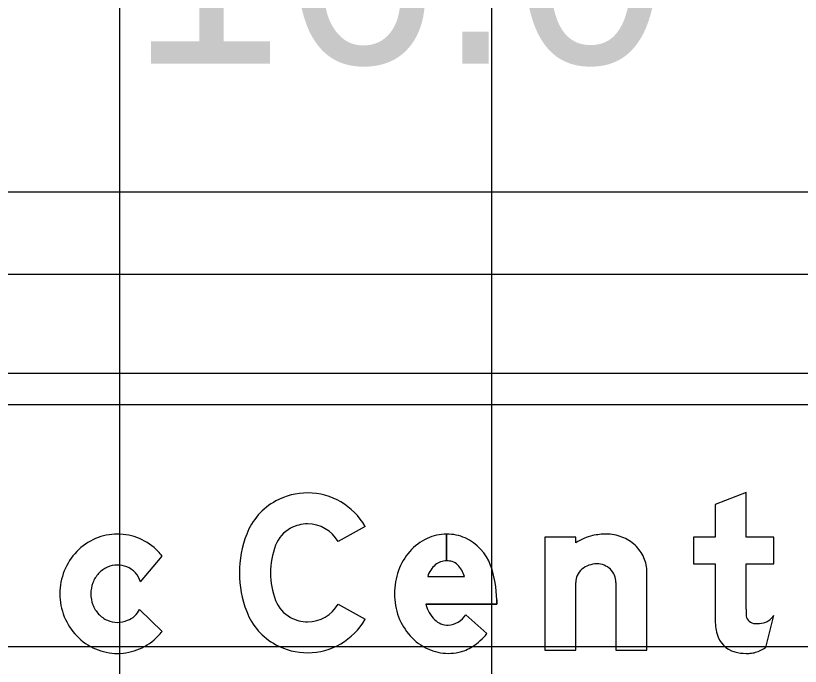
# Model space of a CAD drawing. Extents: x 1797809 to 2198143, y 249608 to 1237864.
# Drawn here: x 2196824.147 to 2196828.364, y 1237308.002 to 1237311.497 of the extents above; entities that cross this region are included whole.
import ezdxf

# ---------------------------------------------------------------- set-up
doc = ezdxf.new("R2010")
doc.units = 0
for name, color, linetype in [('GSBWFILL', 7, 'Continuous'), ('GSCOLORFILL', 7, 'Continuous'), ('GSDIMS', 7, 'Continuous'), ('GSOUTLINE', 7, 'Continuous'), ('GSSHT', 7, 'Continuous'), ('Level 55', 7, 'Continuous')]:
    doc.layers.add(name, color=color, linetype=linetype)

msp = doc.modelspace()

# ---------------------------------------------------------------- linework, layer by layer
at = {"layer": 'GSBWFILL'}
for p, q in [((2196826.4632, 1237308.712), (2196826.4632, 1237308.5684)), ((2196826.4632, 1237308.5684), (2196826.4632, 1237308.712)), ((2196824.8182, 1237308.4548), (2196824.9338, 1237308.5943)), ((2196826.3616, 1237308.4849), (2196826.5588, 1237308.4849)), ((2196827.3731, 1237308.4527), (2196827.3731, 1237308.0876)), ((2196824.9338, 1237308.1886), (2196824.8124, 1237308.3073)), ((2196826.5655, 1237308.2787), (2196826.6794, 1237308.1778)), ((2196828.1784, 1237308.1031), (2196828.2222, 1237308.2754))]:
    msp.add_line(p, q, dxfattribs=at)
for points in [[(2196828.0724, 1237308.3082), (2196828.0724, 1237308.5517), (2196828.2222, 1237308.5517), (2196828.2222, 1237308.6953), (2196828.0724, 1237308.6953), (2196828.0724, 1237308.9347), (2196827.9059, 1237308.8715), (2196827.9059, 1237308.6953), (2196827.7893, 1237308.6953), (2196827.7893, 1237308.5517), (2196827.9059, 1237308.5517), (2196827.9059, 1237308.2579)], [(2196826.0244, 1237308.7535), (2196825.8796, 1237308.6714)], [(2196827.1566, 1237308.6653), (2196827.1566, 1237308.6953), (2196826.9901, 1237308.6953), (2196826.9901, 1237308.0876), (2196827.1566, 1237308.0876), (2196827.1566, 1237308.4527)], [(2196827.3731, 1237308.0876), (2196827.5396, 1237308.0876), (2196827.5396, 1237308.5075)], [(2196825.8796, 1237308.3363), (2196826.0244, 1237308.2542)], [(2196826.732, 1237308.3588), (2196826.732, 1237308.3351), (2196826.3521, 1237308.3351)]]:
    msp.add_lwpolyline(points, dxfattribs=at)
for centre, radius, start, end in [((2196825.716, 1237308.5734), 0.3598, 90, 118.3757), ((2196825.716, 1237308.5787), 0.3545, 29.5433, 90), ((2196825.7073, 1237308.5897), 0.3413, 118.3757, 159.0883), ((2196825.716, 1237308.5734), 0.1933, 90, 118.3757), ((2196825.716, 1237308.5787), 0.188, 29.5433, 90), ((2196824.6941, 1237308.4125), 0.2995, 90, 113.2047), ((2196824.6941, 1237308.4125), 0.2995, 66.7953, 90), ((2196825.7073, 1237308.5897), 0.1748, 118.3757, 159.0883), ((2196826.4632, 1237308.4654), 0.2466, 90, 115.3224), ((2196826.4632, 1237308.4654), 0.2466, 66.2413, 89.9903), ((2196827.3205, 1237308.3789), 0.333, 90, 102.6043), ((2196827.3205, 1237308.4776), 0.2344, 68.8636, 90), ((2196824.6985, 1237308.4023), 0.3106, 113.2047, 135.9845), ((2196824.6897, 1237308.4023), 0.3106, 44.0155, 66.7953), ((2196825.9319, 1237308.5038), 0.5818, 159.0883, 200.9117), ((2196826.4801, 1237308.4296), 0.2862, 115.3224, 138.8015), ((2196826.4569, 1237308.4556), 0.2581, 19.9901, 65.8469), ((2196827.3177, 1237308.4124), 0.2998, 103.4695, 122.4943), ((2196827.3262, 1237308.4922), 0.2187, 46.975, 68.8636), ((2196825.9319, 1237308.5038), 0.4153, 159.0883, 200.9117), ((2196827.3349, 1237308.5015), 0.206, 23.9317, 46.975), ((2196824.7053, 1237308.3957), 0.32, 135.9845, 158.1878), ((2196824.6829, 1237308.3957), 0.32, 38.3623, 44.0156), ((2196826.5065, 1237308.4065), 0.3213, 138.8015, 160.0695), ((2196824.6941, 1237308.4121), 0.1334, 90, 114.0149), ((2196824.6941, 1237308.4121), 0.1334, 68.2139, 90), ((2196826.4867, 1237308.4469), 0.1308, 130.2868, 163.0777), ((2196826.4632, 1237308.4719), 0.0965, 90, 129.2086), ((2196826.4632, 1237308.4565), 0.1119, 74.2341, 89.9787), ((2196826.4766, 1237308.5041), 0.0624, 43.3306, 74.2341), ((2196826.4022, 1237308.4338), 0.1648, 18.0656, 43.3306), ((2196826.1909, 1237308.3588), 0.5411, 0, 19.9901), ((2196827.2652, 1237308.4365), 0.1146, 109.8074, 131.0076), ((2196827.2708, 1237308.421), 0.1311, 90, 109.8074), ((2196827.2708, 1237308.4469), 0.1052, 68.0808, 90), ((2196827.272, 1237308.4497), 0.1021, 45.8298, 68.0808), ((2196827.3484, 1237308.5075), 0.1912, 0, 23.9317), ((2196824.7159, 1237308.3915), 0.3315, 158.1878, 180), ((2196824.6985, 1237308.4021), 0.1443, 114.0149, 137.0868), ((2196824.6976, 1237308.4187), 0.1259, 16.6445, 68.5706), ((2196826.5479, 1237308.3915), 0.3653, 160.0695, 180), ((2196827.2566, 1237308.4464), 0.1015, 131.0076, 154.5283), ((2196827.2738, 1237308.4515), 0.0995, 23.0928, 45.8298), ((2196824.7055, 1237308.3956), 0.1538, 137.0868, 158.9389), ((2196827.2433, 1237308.4527), 0.0867, 154.5283, 180), ((2196827.2765, 1237308.4527), 0.0965, 0, 23.0928), ((2196824.7163, 1237308.3915), 0.1654, 158.9389, 180), ((2196824.7159, 1237308.3915), 0.3315, 180, 201.8122), ((2196824.7163, 1237308.3915), 0.1654, 180, 201.0611), ((2196826.537, 1237308.3915), 0.3544, 180, 200.5021), ((2196825.7073, 1237308.418), 0.1748, 200.9117, 241.6243), ((2196825.716, 1237308.429), 0.188, 270, 330.4567), ((2196826.5121, 1237308.3704), 0.1638, 192.4467, 226.2893), ((2196824.7055, 1237308.3873), 0.1538, 201.0612, 222.9132), ((2196824.7115, 1237308.3538), 0.1111, 289.3607, 335.2803), ((2196825.7073, 1237308.418), 0.3413, 200.9117, 241.6243), ((2196829.1146, 1237308.3082), 1.0423, 180, 182.0173), ((2196824.7053, 1237308.3872), 0.32, 201.8122, 224.0155), ((2196824.6985, 1237308.3808), 0.1443, 222.9132, 245.9851), ((2196824.6941, 1237308.3708), 0.1334, 245.9851, 270), ((2196824.6941, 1237308.3708), 0.1334, 270, 294.0149), ((2196825.716, 1237308.4342), 0.1933, 241.6243, 270), ((2196825.716, 1237308.429), 0.3545, 270, 330.4567), ((2196826.5052, 1237308.3796), 0.3205, 200.5021, 222.0738), ((2196826.4734, 1237308.3306), 0.1083, 226.5476, 269.2365), ((2196826.4638, 1237308.3415), 0.1195, 273.8929, 328.2838), ((2196828.2289, 1237308.2579), 0.3231, 180, 194.8913), ((2196828.1202, 1237308.2796), 0.0479, 189.7434, 227.9584), ((2196828.1126, 1237308.3571), 0.1367, 305.2189, 323.2877), ((2196828.1217, 1237308.2813), 0.0501, 227.9584, 270), ((2196828.1217, 1237308.4941), 0.2629, 270, 279.6927), ((2196828.1555, 1237308.2965), 0.0624, 279.6927, 305.2189), ((2196824.6985, 1237308.3806), 0.3106, 224.0155, 246.7953), ((2196824.6897, 1237308.3806), 0.3106, 293.2047, 315.9845), ((2196824.6829, 1237308.3872), 0.32, 315.9845, 321.6377), ((2196826.485, 1237308.3613), 0.2932, 222.0738, 245.3524), ((2196826.4354, 1237308.369), 0.31, 302.591, 321.9228), ((2196828.0475, 1237308.2096), 0.1353, 194.8913, 254.4117), ((2196824.6941, 1237308.3704), 0.2995, 246.7953, 270), ((2196824.6941, 1237308.3704), 0.2995, 270, 293.2047), ((2196825.716, 1237308.4342), 0.3598, 241.6243, 270), ((2196826.4719, 1237308.3329), 0.2619, 245.3524, 270), ((2196826.4791, 1237308.3007), 0.2289, 282.4743, 302.591), ((2196828.0724, 1237308.2989), 0.228, 254.4117, 270), ((2196828.067, 1237308.2668), 0.1981, 286.3959, 304.22), ((2196826.4719, 1237308.3329), 0.2619, 270, 282.4743), ((2196828.0724, 1237308.3993), 0.3283, 270, 273.675), ((2196828.0847, 1237308.2066), 0.1353, 273.675, 286.3959)]:
    msp.add_arc(centre, radius, start, end, dxfattribs=at)
at = {"layer": 'GSCOLORFILL'}
for p, q in [((2196833.9105, 1237309.5757), (2196819.2502, 1237309.5757)), ((2196819.2502, 1237309.4092), (2196833.9105, 1237309.4092)), ((2196826.4632, 1237308.712), (2196826.4632, 1237308.5684)), ((2196826.4632, 1237308.5684), (2196826.4632, 1237308.712)), ((2196824.8182, 1237308.4548), (2196824.9338, 1237308.5943)), ((2196826.3616, 1237308.4849), (2196826.5588, 1237308.4849)), ((2196827.3731, 1237308.4527), (2196827.3731, 1237308.0876)), ((2196824.9338, 1237308.1886), (2196824.8124, 1237308.3073)), ((2196826.5655, 1237308.2787), (2196826.6794, 1237308.1778)), ((2196828.1784, 1237308.1031), (2196828.2222, 1237308.2754))]:
    msp.add_line(p, q, dxfattribs=at)
for points in [[(2196828.0724, 1237308.3082), (2196828.0724, 1237308.5517), (2196828.2222, 1237308.5517), (2196828.2222, 1237308.6953), (2196828.0724, 1237308.6953), (2196828.0724, 1237308.9347), (2196827.9059, 1237308.8715), (2196827.9059, 1237308.6953), (2196827.7893, 1237308.6953), (2196827.7893, 1237308.5517), (2196827.9059, 1237308.5517), (2196827.9059, 1237308.2579)], [(2196826.0244, 1237308.7535), (2196825.8796, 1237308.6714)], [(2196827.1566, 1237308.6653), (2196827.1566, 1237308.6953), (2196826.9901, 1237308.6953), (2196826.9901, 1237308.0876), (2196827.1566, 1237308.0876), (2196827.1566, 1237308.4527)], [(2196827.3731, 1237308.0876), (2196827.5396, 1237308.0876), (2196827.5396, 1237308.5075)], [(2196825.8796, 1237308.3363), (2196826.0244, 1237308.2542)], [(2196826.732, 1237308.3588), (2196826.732, 1237308.3351), (2196826.3521, 1237308.3351)]]:
    msp.add_lwpolyline(points, dxfattribs=at)
for centre, radius, start, end in [((2196825.716, 1237308.5734), 0.3598, 90, 118.3757), ((2196825.716, 1237308.5787), 0.3545, 29.5433, 90), ((2196825.7073, 1237308.5897), 0.3413, 118.3757, 159.0883), ((2196825.716, 1237308.5734), 0.1933, 90, 118.3757), ((2196825.716, 1237308.5787), 0.188, 29.5433, 90), ((2196824.6941, 1237308.4125), 0.2995, 90, 113.2047), ((2196824.6941, 1237308.4125), 0.2995, 66.7953, 90), ((2196825.7073, 1237308.5897), 0.1748, 118.3757, 159.0883), ((2196826.4632, 1237308.4654), 0.2466, 90, 115.3224), ((2196826.4632, 1237308.4654), 0.2466, 66.2413, 89.9903), ((2196827.3205, 1237308.3789), 0.333, 90, 102.6043), ((2196827.3205, 1237308.4776), 0.2344, 68.8636, 90), ((2196824.6985, 1237308.4023), 0.3106, 113.2047, 135.9845), ((2196824.6897, 1237308.4023), 0.3106, 44.0155, 66.7953), ((2196825.9319, 1237308.5038), 0.5818, 159.0883, 200.9117), ((2196826.4801, 1237308.4296), 0.2862, 115.3224, 138.8015), ((2196826.4569, 1237308.4556), 0.2581, 19.9901, 65.8469), ((2196827.3177, 1237308.4124), 0.2998, 103.4695, 122.4943), ((2196827.3262, 1237308.4922), 0.2187, 46.975, 68.8636), ((2196825.9319, 1237308.5038), 0.4153, 159.0883, 200.9117), ((2196827.3349, 1237308.5015), 0.206, 23.9317, 46.975), ((2196824.7053, 1237308.3957), 0.32, 135.9845, 158.1878), ((2196824.6829, 1237308.3957), 0.32, 38.3623, 44.0156), ((2196826.5065, 1237308.4065), 0.3213, 138.8015, 160.0695), ((2196824.6941, 1237308.4121), 0.1334, 90, 114.0149), ((2196824.6941, 1237308.4121), 0.1334, 68.2139, 90), ((2196826.4867, 1237308.4469), 0.1308, 130.2868, 163.0777), ((2196826.4632, 1237308.4719), 0.0965, 90, 129.2086), ((2196826.4632, 1237308.4565), 0.1119, 74.2341, 89.9787), ((2196826.4766, 1237308.5041), 0.0624, 43.3306, 74.2341), ((2196826.4022, 1237308.4338), 0.1648, 18.0656, 43.3306), ((2196826.1909, 1237308.3588), 0.5411, 0, 19.9901), ((2196827.2652, 1237308.4365), 0.1146, 109.8074, 131.0076), ((2196827.2708, 1237308.421), 0.1311, 90, 109.8074), ((2196827.2708, 1237308.4469), 0.1052, 68.0808, 90), ((2196827.272, 1237308.4497), 0.1021, 45.8298, 68.0808), ((2196827.3484, 1237308.5075), 0.1912, 0, 23.9317), ((2196824.7159, 1237308.3915), 0.3315, 158.1878, 180), ((2196824.6985, 1237308.4021), 0.1443, 114.0149, 137.0868), ((2196824.6976, 1237308.4187), 0.1259, 16.6445, 68.5706), ((2196826.5479, 1237308.3915), 0.3653, 160.0695, 180), ((2196827.2566, 1237308.4464), 0.1015, 131.0076, 154.5283), ((2196827.2738, 1237308.4515), 0.0995, 23.0928, 45.8298), ((2196824.7055, 1237308.3956), 0.1538, 137.0868, 158.9389), ((2196827.2433, 1237308.4527), 0.0867, 154.5283, 180), ((2196827.2765, 1237308.4527), 0.0965, 0, 23.0928), ((2196824.7163, 1237308.3915), 0.1654, 158.9389, 180), ((2196824.7159, 1237308.3915), 0.3315, 180, 201.8122), ((2196824.7163, 1237308.3915), 0.1654, 180, 201.0611), ((2196826.537, 1237308.3915), 0.3544, 180, 200.5021), ((2196825.7073, 1237308.418), 0.1748, 200.9117, 241.6243), ((2196825.716, 1237308.429), 0.188, 270, 330.4567), ((2196826.5121, 1237308.3704), 0.1638, 192.4467, 226.2893), ((2196824.7055, 1237308.3873), 0.1538, 201.0612, 222.9132), ((2196824.7115, 1237308.3538), 0.1111, 289.3607, 335.2803), ((2196825.7073, 1237308.418), 0.3413, 200.9117, 241.6243), ((2196829.1146, 1237308.3082), 1.0423, 180, 182.0173), ((2196824.7053, 1237308.3872), 0.32, 201.8122, 224.0155), ((2196824.6985, 1237308.3808), 0.1443, 222.9132, 245.9851), ((2196824.6941, 1237308.3708), 0.1334, 245.9851, 270), ((2196824.6941, 1237308.3708), 0.1334, 270, 294.0149), ((2196825.716, 1237308.4342), 0.1933, 241.6243, 270), ((2196825.716, 1237308.429), 0.3545, 270, 330.4567), ((2196826.5052, 1237308.3796), 0.3205, 200.5021, 222.0738), ((2196826.4734, 1237308.3306), 0.1083, 226.5476, 269.2365), ((2196826.4638, 1237308.3415), 0.1195, 273.8929, 328.2838), ((2196828.2289, 1237308.2579), 0.3231, 180, 194.8913), ((2196828.1202, 1237308.2796), 0.0479, 189.7434, 227.9584), ((2196828.1126, 1237308.3571), 0.1367, 305.2189, 323.2877), ((2196828.1217, 1237308.2813), 0.0501, 227.9584, 270), ((2196828.1217, 1237308.4941), 0.2629, 270, 279.6927), ((2196828.1555, 1237308.2965), 0.0624, 279.6927, 305.2189), ((2196824.6985, 1237308.3806), 0.3106, 224.0155, 246.7953), ((2196824.6897, 1237308.3806), 0.3106, 293.2047, 315.9845), ((2196824.6829, 1237308.3872), 0.32, 315.9845, 321.6377), ((2196826.485, 1237308.3613), 0.2932, 222.0738, 245.3524), ((2196826.4354, 1237308.369), 0.31, 302.591, 321.9228), ((2196828.0475, 1237308.2096), 0.1353, 194.8913, 254.4117), ((2196824.6941, 1237308.3704), 0.2995, 246.7953, 270), ((2196824.6941, 1237308.3704), 0.2995, 270, 293.2047), ((2196825.716, 1237308.4342), 0.3598, 241.6243, 270), ((2196826.4719, 1237308.3329), 0.2619, 245.3524, 270), ((2196826.4791, 1237308.3007), 0.2289, 282.4743, 302.591), ((2196828.0724, 1237308.2989), 0.228, 254.4117, 270), ((2196828.067, 1237308.2668), 0.1981, 286.3959, 304.22), ((2196826.4719, 1237308.3329), 0.2619, 270, 282.4743), ((2196828.0724, 1237308.3993), 0.3283, 270, 273.675), ((2196828.0847, 1237308.2066), 0.1353, 273.675, 286.3959)]:
    msp.add_arc(centre, radius, start, end, dxfattribs=at)
at = {"layer": 'GSDIMS'}
msp.add_line((2196818.5842, 1237310.5509), (2196834.5682, 1237310.5509), dxfattribs=at)
at = {"layer": 'GSOUTLINE'}
for p, q in [((2196824.8182, 1237308.4548), (2196824.9338, 1237308.5943)), ((2196826.3616, 1237308.4849), (2196826.5588, 1237308.4849)), ((2196827.3731, 1237308.4527), (2196827.3731, 1237308.0876)), ((2196824.9338, 1237308.1886), (2196824.8124, 1237308.3073)), ((2196826.6794, 1237308.1778), (2196826.5655, 1237308.2787)), ((2196828.1784, 1237308.1031), (2196828.2222, 1237308.2754))]:
    msp.add_line(p, q, dxfattribs=at)
for points in [[(2196828.0724, 1237308.3082), (2196828.0724, 1237308.5517), (2196828.2222, 1237308.5517), (2196828.2222, 1237308.6953), (2196828.0724, 1237308.6953), (2196828.0724, 1237308.9347), (2196827.9059, 1237308.8715), (2196827.9059, 1237308.6953), (2196827.7893, 1237308.6953), (2196827.7893, 1237308.5517), (2196827.9059, 1237308.5517), (2196827.9059, 1237308.2579)], [(2196826.0244, 1237308.7535), (2196825.8796, 1237308.6714)], [(2196827.1566, 1237308.6653), (2196827.1566, 1237308.6953), (2196826.9901, 1237308.6953), (2196826.9901, 1237308.0876), (2196827.1566, 1237308.0876), (2196827.1566, 1237308.4527)], [(2196827.3731, 1237308.0876), (2196827.5396, 1237308.0876), (2196827.5396, 1237308.5075)], [(2196825.8796, 1237308.3363), (2196826.0244, 1237308.2542)], [(2196826.3521, 1237308.3351), (2196826.732, 1237308.3351), (2196826.732, 1237308.3588)]]:
    msp.add_lwpolyline(points, dxfattribs=at)
for centre, radius, start, end in [((2196825.716, 1237308.5734), 0.3598, 90, 118.3757), ((2196825.716, 1237308.5787), 0.3545, 29.5433, 90), ((2196825.7073, 1237308.5897), 0.3413, 118.3757, 159.0883), ((2196825.716, 1237308.5734), 0.1933, 90, 118.3757), ((2196825.716, 1237308.5787), 0.188, 29.5433, 90), ((2196824.6941, 1237308.4125), 0.2995, 90, 113.2047), ((2196824.6941, 1237308.4125), 0.2995, 66.7953, 90), ((2196825.7073, 1237308.5897), 0.1748, 118.3757, 159.0883), ((2196826.4632, 1237308.4654), 0.2466, 90, 115.3224), ((2196826.4632, 1237308.4654), 0.2466, 66.2413, 90), ((2196827.3205, 1237308.3789), 0.333, 90, 102.6043), ((2196827.3205, 1237308.4776), 0.2344, 68.8636, 90), ((2196824.6985, 1237308.4023), 0.3106, 113.2047, 135.9845), ((2196824.6897, 1237308.4023), 0.3106, 44.0155, 66.7953), ((2196825.9319, 1237308.5038), 0.5818, 159.0883, 200.9117), ((2196826.4801, 1237308.4296), 0.2862, 115.3224, 138.8015), ((2196826.4569, 1237308.4556), 0.2581, 19.9901, 65.8469), ((2196827.3177, 1237308.4124), 0.2998, 103.4695, 122.4943), ((2196827.3262, 1237308.4922), 0.2187, 46.975, 68.8636), ((2196825.9319, 1237308.5038), 0.4153, 159.0883, 200.9117), ((2196827.3349, 1237308.5015), 0.206, 23.9317, 46.975), ((2196824.7053, 1237308.3957), 0.32, 135.9845, 158.1878), ((2196824.6829, 1237308.3957), 0.32, 38.3623, 44.0156), ((2196826.5065, 1237308.4065), 0.3213, 138.8015, 160.0695), ((2196824.6941, 1237308.4121), 0.1334, 90, 114.0149), ((2196824.6941, 1237308.4121), 0.1334, 68.2139, 90), ((2196826.4867, 1237308.4469), 0.1308, 130.2868, 163.0777), ((2196826.4632, 1237308.4719), 0.0965, 90, 129.2086), ((2196826.4632, 1237308.4565), 0.1119, 74.2341, 90), ((2196826.4766, 1237308.5041), 0.0624, 43.3306, 74.2341), ((2196826.4022, 1237308.4338), 0.1648, 18.0656, 43.3306), ((2196826.1909, 1237308.3588), 0.5411, 0, 19.9901), ((2196827.2652, 1237308.4365), 0.1146, 109.8074, 131.0076), ((2196827.2708, 1237308.421), 0.1311, 90, 109.8074), ((2196827.2708, 1237308.4469), 0.1052, 68.0808, 90), ((2196827.272, 1237308.4497), 0.1021, 45.8298, 68.0808), ((2196827.3484, 1237308.5075), 0.1912, 0, 23.9317), ((2196824.7159, 1237308.3915), 0.3315, 158.1878, 180), ((2196824.6985, 1237308.4021), 0.1443, 114.0149, 137.0868), ((2196824.6976, 1237308.4187), 0.1259, 16.6445, 68.5706), ((2196826.5479, 1237308.3915), 0.3653, 160.0695, 180), ((2196827.2566, 1237308.4464), 0.1015, 131.0076, 154.5283), ((2196827.2738, 1237308.4515), 0.0995, 23.0928, 45.8298), ((2196824.7055, 1237308.3956), 0.1538, 137.0868, 158.9389), ((2196827.2433, 1237308.4527), 0.0867, 154.5283, 180), ((2196827.2765, 1237308.4527), 0.0965, 0, 23.0928), ((2196824.7163, 1237308.3915), 0.1654, 158.9389, 180), ((2196824.7159, 1237308.3915), 0.3315, 180, 201.8122), ((2196824.7163, 1237308.3915), 0.1654, 180, 201.0611), ((2196826.537, 1237308.3915), 0.3544, 180, 200.5021), ((2196825.7073, 1237308.418), 0.1748, 200.9117, 241.6243), ((2196825.716, 1237308.429), 0.188, 270, 330.4567), ((2196826.5121, 1237308.3704), 0.1638, 192.4467, 226.2893), ((2196824.7055, 1237308.3873), 0.1538, 201.0612, 222.9132), ((2196824.7115, 1237308.3538), 0.1111, 289.3607, 335.2803), ((2196825.7073, 1237308.418), 0.3413, 200.9117, 241.6243), ((2196829.1146, 1237308.3082), 1.0423, 180, 182.0173), ((2196824.7053, 1237308.3872), 0.32, 201.8122, 224.0155), ((2196824.6985, 1237308.3808), 0.1443, 222.9132, 245.9851), ((2196824.6941, 1237308.3708), 0.1334, 245.9851, 270), ((2196824.6941, 1237308.3708), 0.1334, 270, 294.0149), ((2196825.716, 1237308.4342), 0.1933, 241.6243, 270), ((2196825.716, 1237308.429), 0.3545, 270, 330.4567), ((2196826.5052, 1237308.3796), 0.3205, 200.5021, 222.0738), ((2196826.4734, 1237308.3306), 0.1083, 226.5476, 269.2365), ((2196826.4638, 1237308.3415), 0.1195, 273.8929, 328.2838), ((2196828.2289, 1237308.2579), 0.3231, 180, 194.8913), ((2196828.1202, 1237308.2796), 0.0479, 189.7434, 227.9584), ((2196828.1126, 1237308.3571), 0.1367, 305.2189, 323.2877), ((2196828.1217, 1237308.2813), 0.0501, 227.9584, 270), ((2196828.1217, 1237308.4941), 0.2629, 270, 279.6927), ((2196828.1555, 1237308.2965), 0.0624, 279.6927, 305.2189), ((2196824.6985, 1237308.3806), 0.3106, 224.0155, 246.7953), ((2196824.6897, 1237308.3806), 0.3106, 293.2047, 315.9845), ((2196824.6829, 1237308.3872), 0.32, 315.9845, 321.6377), ((2196826.485, 1237308.3613), 0.2932, 222.0738, 245.3524), ((2196826.4354, 1237308.369), 0.31, 302.591, 321.9228), ((2196828.0475, 1237308.2096), 0.1353, 194.8913, 254.4117), ((2196824.6941, 1237308.3704), 0.2995, 246.7953, 270), ((2196824.6941, 1237308.3704), 0.2995, 270, 293.2047), ((2196825.716, 1237308.4342), 0.3598, 241.6243, 270), ((2196826.4719, 1237308.3329), 0.2619, 245.3524, 270), ((2196826.4791, 1237308.3007), 0.2289, 282.4743, 302.591), ((2196828.0724, 1237308.2989), 0.228, 254.4117, 270), ((2196828.067, 1237308.2668), 0.1981, 286.3959, 304.22), ((2196826.4719, 1237308.3329), 0.2619, 270, 282.4743), ((2196828.0724, 1237308.3993), 0.3283, 270, 273.675), ((2196828.0847, 1237308.2066), 0.1353, 273.675, 286.3959)]:
    msp.add_arc(centre, radius, start, end, dxfattribs=at)
at = {"layer": 'GSSHT'}
for p, q in [((2196824.7065, 1237258.1062), (2196824.7065, 1237318.1062)), ((2196826.7065, 1237258.1062), (2196826.7065, 1237318.1062)), ((2196884.7065, 1237310.1062), (2196754.7065, 1237310.1062)), ((2196884.7065, 1237308.1062), (2196754.7065, 1237308.1062))]:
    msp.add_line(p, q, dxfattribs=at)

# ---------------------------------------------------------------- texts
at = {"layer": 'Level 55'}
msp.add_text("16.0'", height=1.11046, dxfattribs=at).set_placement((2196824.7608, 1237311.2391))

doc.saveas('drawing.dxf')
